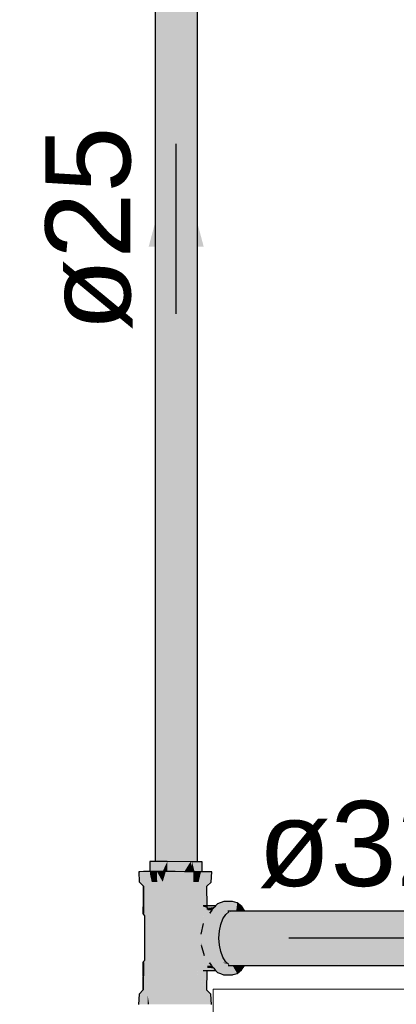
# Model space of a CAD drawing. Header units: millimetres. Extents: x -16331 to -10174, y -4135 to -3584.
# Tile 379 of 456: x -10215.25 to -10214.363, y -4007.111 to -4004.796. Entities that reach past the tile are written whole.
import ezdxf

# ---------------------------------------------------------------- set-up
doc = ezdxf.new("R2010")
doc.units = ezdxf.units.MM
for name, color, linetype in [('AF-Condutos', 4, 'Continuous'), ('AF-Conexões', 4, 'Continuous'), ('AF-Sentido conduto', 7, 'Continuous'), ('AF-Textos conduto', 7, 'Continuous')]:
    doc.layers.add(name, color=color, linetype=linetype)
doc.layers.add('DI-Elementos externos em corte', color=9, linetype='Continuous', lineweight=18)
doc.styles.add('Arial', font='arial.ttf', dxfattribs={"height": 100})

msp = doc.modelspace()

# ---------------------------------------------------------------- hatches: boundary and pattern name
at = {"layer": 'AF-Condutos', "linetype": 'Continuous'}
for points in [[(-10214.9288, -4003.7495), (-10214.931, -4006.7756), (-10214.9288, -4006.7756), (-10214.9287, -4006.7756), (-10214.9184, -4006.7756), (-10214.9182, -4006.7756), (-10214.9016, -4006.7756), (-10214.9016, -4003.7495), (-10214.9184, -4003.7495)], [(-10214.931, -4006.7756), (-10214.931, -4006.7756), (-10214.9288, -4003.7495), (-10214.931, -4003.7495)], [(-10214.8607, -4006.7757), (-10214.8441, -4003.7495), (-10214.8609, -4003.7495), (-10214.8813, -4003.7495), (-10214.9016, -4003.7495), (-10214.9016, -4006.7756), (-10214.9013, -4006.7756), (-10214.8813, -4006.7756), (-10214.881, -4006.7756), (-10214.8609, -4006.7757)], [(-10214.8337, -4003.7495), (-10214.8441, -4003.7495), (-10214.8607, -4006.7756), (-10214.8441, -4006.7992), (-10214.8441, -4006.7757), (-10214.844, -4006.7757), (-10214.8337, -4006.7758)], [(-10214.8337, -4006.7758), (-10214.8315, -4003.7495), (-10214.8337, -4003.7495)], [(-10214.8315, -4003.7495), (-10214.8337, -4006.7758), (-10214.8315, -4006.7758)], [(-10214.844, -4006.7757), (-10214.8441, -4006.7992), (-10214.838, -4006.7992)], [(-10214.7598, -4006.8924), (-10214.76, -4006.8927), (-10214.7605, -4006.8935), (-10214.7608, -4006.8939), (-10214.7611, -4006.8944), (-10214.7612, -4006.8946), (-10214.7566, -4006.8932), (-10214.756, -4006.8927), (-10214.7566, -4006.8932), (-10214.7612, -4006.8946), (-10214.7666, -4006.8978), (-10214.7631, -4006.8974), (-10214.757, -4006.8935), (-10214.7631, -4006.8974), (-10214.7668, -4006.8981), (-10214.7671, -4006.8991), (-10214.7632, -4006.8976), (-10214.7671, -4006.8991), (-10214.7901, -4006.902), (-10214.7682, -4006.902), (-10214.7639, -4006.8987), (-10214.7616, -4006.8973), (-10214.7539, -4006.8927), (-10214.7616, -4006.8973), (-10214.7639, -4006.8987), (-10214.7682, -4006.902), (-10214.7673, -4006.902), (-10214.7647, -4006.8998), (-10214.7631, -4006.8986), (-10214.7647, -4006.8998), (-10214.7673, -4006.902), (-10214.7659, -4006.9017), (-10214.7673, -4006.902), (-10214.7661, -4006.902), (-10214.7682, -4006.902), (-10214.8078, -4006.902), (-10214.7685, -4006.9026), (-10214.7721, -4006.9026), (-10214.7724, -4006.9041), (-10214.7726, -4006.9048), (-10214.8179, -4006.9209), (-10214.7785, -4006.9209), (-10214.7748, -4006.9152), (-10214.7744, -4006.9137), (-10214.7748, -4006.9152), (-10214.7737, -4006.9136), (-10214.7688, -4006.9034), (-10214.7737, -4006.9136), (-10214.7713, -4006.91), (-10214.7665, -4006.9026), (-10214.7713, -4006.91), (-10214.7737, -4006.9136), (-10214.7748, -4006.9152), (-10214.7785, -4006.9209), (-10214.775, -4006.9164), (-10214.7726, -4006.9134), (-10214.775, -4006.9164), (-10214.7758, -4006.9202), (-10214.775, -4006.9164), (-10214.7785, -4006.9209), (-10214.7759, -4006.9209), (-10214.7752, -4006.92), (-10214.7759, -4006.9209), (-10214.7761, -4006.9217), (-10214.7759, -4006.9217), (-10214.7762, -4006.9219), (-10214.7786, -4006.9231), (-10214.779, -4006.9295), (-10214.7791, -4006.93), (-10214.7764, -4006.9232), (-10214.7791, -4006.93), (-10214.7797, -4006.9386), (-10214.7797, -4006.9391), (-10214.7797, -4006.9386), (-10214.7791, -4006.93), (-10214.779, -4006.9295), (-10214.7786, -4006.9231), (-10214.7759, -4006.9217), (-10214.7785, -4006.9217), (-10214.8179, -4006.9209), (-10214.8231, -4006.9458), (-10214.7851, -4006.9458), (-10214.7811, -4006.9458), (-10214.7801, -4006.9458), (-10214.8231, -4006.9458), (-10214.7802, -4006.9467), (-10214.7813, -4006.9466), (-10214.7808, -4006.9552), (-10214.7813, -4006.9466), (-10214.7849, -4006.9466), (-10214.8223, -4006.9723), (-10214.7813, -4006.9637), (-10214.8223, -4006.9723), (-10214.7819, -4006.9723), (-10214.7797, -4006.9723), (-10214.7797, -4006.9717), (-10214.7802, -4006.9637), (-10214.7797, -4006.9717), (-10214.7797, -4006.9723), (-10214.7796, -4006.9723), (-10214.8223, -4006.9723), (-10214.7794, -4006.9731), (-10213.8418, -4006.9906), (-10213.8439, -4006.9725), (-10213.844, -4006.9723), (-10213.844, -4006.9722), (-10213.8442, -4006.9703), (-10213.8447, -4006.9664), (-10213.8471, -4006.946), (-10213.8471, -4006.9458), (-10213.8477, -4006.9401), (-10213.85, -4006.9211), (-10213.85, -4006.9209), (-10214.7755, -4006.9209), (-10214.7013, -4006.9209), (-10214.7126, -4006.9034), (-10214.7013, -4006.9209), (-10213.85, -4006.9209), (-10213.8505, -4006.9165), (-10213.8522, -4006.9024), (-10213.8522, -4006.902), (-10214.7136, -4006.902), (-10214.702, -4006.902), (-10213.8522, -4006.902), (-10213.8525, -4006.8997), (-10214.7128, -4006.893), (-10214.7194, -4006.893), (-10214.7129, -4006.893), (-10213.8533, -4006.8926), (-10213.8533, -4006.8924), (-10214.7135, -4006.8924), (-10214.7198, -4006.8924), (-10214.7527, -4006.8924), (-10214.7556, -4006.8924)], [(-10214.7194, -4006.893), (-10213.8525, -4006.8997), (-10213.8533, -4006.8926)], [(-10214.8179, -4006.9209), (-10214.7761, -4006.9217), (-10214.7759, -4006.9209)], [(-10214.7819, -4006.9731), (-10214.8223, -4006.9723), (-10214.8157, -4006.996), (-10214.7747, -4006.996), (-10214.7765, -4006.9872), (-10214.7747, -4006.996), (-10214.7732, -4006.996), (-10214.8157, -4006.996), (-10214.773, -4006.9966), (-10213.8397, -4007.0088), (-10213.8412, -4006.9961), (-10213.8412, -4006.996), (-10213.8414, -4006.9939), (-10213.8418, -4006.9906), (-10214.7794, -4006.9731)], [(-10214.7592, -4007.0195), (-10214.7543, -4007.0195), (-10214.7484, -4007.0195), (-10214.7205, -4007.0195), (-10214.7146, -4007.0195), (-10214.6638, -4007.0195), (-10213.8384, -4007.0195), (-10213.8386, -4007.0178), (-10214.6407, -4007.0136), (-10214.707, -4007.0132), (-10214.7164, -4007.0132), (-10213.8392, -4007.0128), (-10213.8392, -4007.0127), (-10213.8397, -4007.0088), (-10214.706, -4006.9974), (-10214.716, -4007.0127), (-10214.706, -4006.9974), (-10214.773, -4006.9966), (-10214.774, -4006.9966), (-10214.7819, -4006.9965), (-10214.8034, -4007.0125), (-10214.769, -4007.0072), (-10214.7689, -4007.0072), (-10214.7715, -4007.0005), (-10214.7689, -4007.0072), (-10214.7673, -4007.0069), (-10214.7689, -4007.0072), (-10214.7688, -4007.0074), (-10214.8033, -4007.0127), (-10214.7675, -4007.0108), (-10214.7649, -4007.0107), (-10214.7675, -4007.0108), (-10214.8033, -4007.0127), (-10214.7668, -4007.0127), (-10214.7636, -4007.0127), (-10214.7625, -4007.0127), (-10214.7636, -4007.0127), (-10214.8033, -4007.0127), (-10214.7634, -4007.0129), (-10214.7622, -4007.0129), (-10214.7577, -4007.0167), (-10214.7571, -4007.0171), (-10214.7577, -4007.0167), (-10214.7622, -4007.0129), (-10214.7634, -4007.0129), (-10214.7614, -4007.016), (-10214.7608, -4007.017), (-10214.7585, -4007.0168), (-10214.7605, -4007.0174)], [(-10214.773, -4007.0129), (-10214.7614, -4007.016), (-10214.7634, -4007.0129)], [(-10214.769, -4007.0072), (-10214.7688, -4007.0074), (-10214.7689, -4007.0072)], [(-10214.7164, -4007.0132), (-10213.8386, -4007.0178), (-10213.8392, -4007.0128)]]:
    msp.add_hatch(color=151, dxfattribs=at).paths.add_polyline_path(points)
at = {"layer": 'AF-Conexões', "linetype": 'Continuous'}
for points in [[(-10214.9432, -4006.7756), (-10214.9432, -4006.7991), (-10214.9394, -4006.7991), (-10214.9343, -4006.7991), (-10214.931, -4006.7991), (-10214.9253, -4006.7991), (-10214.9212, -4006.8159), (-10214.9133, -4006.7991), (-10214.9024, -4006.7756), (-10214.931, -4006.7756)], [(-10214.9024, -4006.7756), (-10214.9134, -4006.7991), (-10214.9025, -4006.7991)], [(-10214.8622, -4006.7992), (-10214.8475, -4006.7757), (-10214.9024, -4006.7756), (-10214.9025, -4006.7991), (-10214.8851, -4006.7991), (-10214.8727, -4006.8159)], [(-10214.8475, -4006.7757), (-10214.8622, -4006.7992), (-10214.8476, -4006.7992)], [(-10214.8475, -4006.7757), (-10214.8476, -4006.7992), (-10214.8402, -4006.7992)], [(-10214.8198, -4006.7759), (-10214.8315, -4006.7758), (-10214.8475, -4006.7757), (-10214.8402, -4006.7992), (-10214.8382, -4006.7992), (-10214.8315, -4006.8159), (-10214.8315, -4006.7993), (-10214.8301, -4006.7993), (-10214.8315, -4006.7993), (-10214.829, -4006.8159), (-10214.8252, -4006.7993), (-10214.8198, -4006.7993)], [(-10214.808, -4006.8794), (-10214.8088, -4006.8335), (-10214.799, -4006.8235), (-10214.7976, -4006.7995), (-10214.8005, -4006.7994), (-10214.8021, -4006.8234), (-10214.8005, -4006.7994), (-10214.8091, -4006.7994), (-10214.8198, -4006.7993), (-10214.8198, -4006.8171), (-10214.8198, -4006.8233), (-10214.8198, -4006.8243), (-10214.8188, -4006.8233), (-10214.8092, -4006.8234), (-10214.8041, -4006.8234), (-10214.8092, -4006.8234), (-10214.8188, -4006.8233), (-10214.8198, -4006.8243), (-10214.8198, -4006.8247), (-10214.8199, -4006.8334), (-10214.8198, -4006.8247), (-10214.8198, -4006.8243), (-10214.8198, -4006.8233), (-10214.8198, -4006.8171), (-10214.8198, -4006.7993), (-10214.8228, -4006.7993), (-10214.8284, -4006.8233), (-10214.8413, -4006.8232), (-10214.8463, -4006.8332), (-10214.8413, -4006.8232), (-10214.8411, -4006.8159), (-10214.8406, -4006.7992), (-10214.8501, -4006.8159), (-10214.8406, -4006.7992), (-10214.8614, -4006.7992), (-10214.8564, -4006.8159), (-10214.8542, -4006.8232), (-10214.8564, -4006.8159), (-10214.8614, -4006.7992), (-10214.8667, -4006.8159), (-10214.8614, -4006.7992), (-10214.8836, -4006.7991), (-10214.9059, -4006.7991), (-10214.9109, -4006.8159), (-10214.9006, -4006.8159), (-10214.8939, -4006.8159), (-10214.8836, -4006.8159), (-10214.8734, -4006.8159), (-10214.8836, -4006.8159), (-10214.8939, -4006.8159), (-10214.8837, -4006.8231), (-10214.869, -4006.8232), (-10214.8837, -4006.8231), (-10214.8939, -4006.8159), (-10214.9006, -4006.8159), (-10214.9109, -4006.8159), (-10214.9131, -4006.8231), (-10214.8984, -4006.8231), (-10214.9131, -4006.8231), (-10214.9171, -4006.8159), (-10214.9266, -4006.7991), (-10214.9262, -4006.8159), (-10214.926, -4006.8231), (-10214.9389, -4006.8231), (-10214.9432, -4006.8045), (-10214.9432, -4006.8231), (-10214.9432, -4006.8264), (-10214.9432, -4006.8302), (-10214.941, -4006.8331), (-10214.9432, -4006.8302), (-10214.9432, -4006.8331), (-10214.9432, -4006.8302), (-10214.9432, -4006.8264), (-10214.9485, -4006.8231), (-10214.9432, -4006.8264), (-10214.9432, -4006.8231), (-10214.9432, -4006.8045), (-10214.9432, -4006.8017), (-10214.9432, -4006.7991), (-10214.9444, -4006.7991), (-10214.9581, -4006.7991), (-10214.9632, -4006.8232), (-10214.9581, -4006.8231), (-10214.9632, -4006.8232), (-10214.9495, -4006.8332), (-10214.9461, -4006.8636), (-10214.9433, -4006.8636), (-10214.9423, -4006.8636), (-10214.9416, -4006.8636), (-10214.9372, -4006.8636), (-10214.9308, -4006.8636), (-10214.9325, -4006.8331), (-10214.9308, -4006.8636), (-10214.9289, -4006.8975), (-10214.9248, -4006.8636), (-10214.9211, -4006.8331), (-10214.9248, -4006.8636), (-10214.9172, -4006.8636), (-10214.9248, -4006.8636), (-10214.9129, -4006.8975), (-10214.9112, -4006.8636), (-10214.9097, -4006.8331), (-10214.9112, -4006.8636), (-10214.9028, -4006.8636), (-10214.9112, -4006.8636), (-10214.9129, -4006.8975), (-10214.8951, -4006.8975), (-10214.8959, -4006.8636), (-10214.8967, -4006.8331), (-10214.8959, -4006.8636), (-10214.8951, -4006.8975), (-10214.8891, -4006.8636), (-10214.8837, -4006.8332), (-10214.8891, -4006.8636), (-10214.8804, -4006.8636), (-10214.8891, -4006.8636), (-10214.8951, -4006.8975), (-10214.9129, -4006.8975), (-10214.9248, -4006.8636), (-10214.9289, -4006.8975), (-10214.9308, -4006.8636), (-10214.9372, -4006.8636), (-10214.9416, -4006.8636), (-10214.9423, -4006.8636), (-10214.9433, -4006.8636), (-10214.9461, -4006.8636), (-10214.9433, -4006.8884), (-10214.9423, -4006.8975), (-10214.9495, -4006.8332), (-10214.9586, -4006.8266), (-10214.9632, -4006.8232), (-10214.9585, -4006.8283), (-10214.954, -4006.8332), (-10214.9632, -4006.8232), (-10214.9581, -4006.7991), (-10214.9667, -4006.7992), (-10214.9696, -4006.7992), (-10214.9684, -4006.8232), (-10214.9585, -4006.8332), (-10214.9582, -4006.8976), (-10214.9523, -4006.8976), (-10214.9582, -4006.8976), (-10214.9492, -4006.9028), (-10214.9403, -4006.9028), (-10214.9281, -4006.9027), (-10214.9134, -4006.9027), (-10214.8971, -4006.9027), (-10214.9134, -4006.9027), (-10214.9281, -4006.9027), (-10214.9403, -4006.9028), (-10214.9492, -4006.9028), (-10214.9538, -4006.9552), (-10214.9471, -4006.9552), (-10214.9364, -4006.9551), (-10214.9223, -4006.9551), (-10214.9364, -4006.9551), (-10214.9471, -4006.9552), (-10214.9538, -4006.9552), (-10214.9494, -4007.0076), (-10214.9584, -4007.0128), (-10214.9589, -4007.0772), (-10214.9688, -4007.0872), (-10214.9701, -4007.1112), (-10214.9672, -4007.1112), (-10214.9637, -4007.0872), (-10214.9544, -4007.0772), (-10214.9524, -4007.0128), (-10214.9404, -4007.0076), (-10214.9524, -4007.0128), (-10214.9544, -4007.0772), (-10214.9589, -4007.0821), (-10214.9637, -4007.0872), (-10214.959, -4007.0871), (-10214.9586, -4007.0871), (-10214.9637, -4007.0872), (-10214.9672, -4007.1112), (-10214.9586, -4007.1111), (-10214.9481, -4007.1111), (-10214.9481, -4007.0923), (-10214.9481, -4007.0871), (-10214.949, -4007.0871), (-10214.9481, -4007.0871), (-10214.9481, -4007.0859), (-10214.9481, -4007.0871), (-10214.9449, -4007.0818), (-10214.9414, -4007.0771), (-10214.9449, -4007.0771), (-10214.9481, -4007.0772), (-10214.9499, -4007.0772), (-10214.9425, -4007.0127), (-10214.9283, -4007.0075), (-10214.9425, -4007.0127), (-10214.9338, -4007.0712), (-10214.9329, -4007.0771), (-10214.9326, -4007.0712), (-10214.9329, -4007.0771), (-10214.9338, -4007.0712), (-10214.9425, -4007.0127), (-10214.9415, -4007.0712), (-10214.9425, -4007.0127), (-10214.9449, -4007.0339), (-10214.9492, -4007.0712), (-10214.9449, -4007.0712), (-10214.9447, -4007.0712), (-10214.9449, -4007.0712), (-10214.9492, -4007.0712), (-10214.9499, -4007.0772), (-10214.9449, -4007.0771), (-10214.9414, -4007.0771), (-10214.9449, -4007.0818), (-10214.9449, -4007.0824), (-10214.9449, -4007.0818), (-10214.9481, -4007.0871), (-10214.9481, -4007.0923), (-10214.9449, -4007.0904), (-10214.9449, -4007.0871), (-10214.9449, -4007.0904), (-10214.9394, -4007.0871), (-10214.9481, -4007.0923), (-10214.9449, -4007.1111), (-10214.9271, -4007.1111), (-10214.9264, -4007.0871), (-10214.9215, -4007.0771), (-10214.9222, -4007.0712), (-10214.9291, -4007.0127), (-10214.9136, -4007.0075), (-10214.9291, -4007.0127), (-10214.9222, -4007.0712), (-10214.9215, -4007.0771), (-10214.9207, -4007.0712), (-10214.9215, -4007.0771), (-10214.9264, -4007.0871), (-10214.9271, -4007.1111), (-10214.9064, -4007.1111), (-10214.9135, -4007.0871), (-10214.9064, -4007.1111), (-10214.8841, -4007.1111), (-10214.8988, -4007.0871), (-10214.91, -4007.0771), (-10214.9103, -4007.0712), (-10214.9131, -4007.0127), (-10214.9103, -4007.0712), (-10214.91, -4007.0771), (-10214.9087, -4007.0712), (-10214.91, -4007.0771), (-10214.8988, -4007.0871), (-10214.8841, -4007.1111), (-10214.8841, -4007.0871), (-10214.897, -4007.0771), (-10214.8841, -4007.0871), (-10214.8841, -4007.1111), (-10214.8619, -4007.1112), (-10214.8694, -4007.0872), (-10214.8841, -4007.0772), (-10214.8969, -4007.0712), (-10214.8841, -4007.0772), (-10214.8851, -4007.0712), (-10214.8953, -4007.0127), (-10214.8972, -4007.0075), (-10214.9057, -4006.9551), (-10214.8972, -4007.0075), (-10214.8953, -4007.0127), (-10214.8851, -4007.0712), (-10214.8841, -4007.0772), (-10214.8834, -4007.0712), (-10214.8841, -4007.0772), (-10214.8694, -4007.0872), (-10214.8619, -4007.1112), (-10214.8411, -4007.1112), (-10214.8547, -4007.0872), (-10214.8711, -4007.0772), (-10214.8699, -4007.0712), (-10214.8716, -4007.0712), (-10214.8699, -4007.0712), (-10214.8769, -4007.0128), (-10214.8611, -4007.0102), (-10214.872, -4007.0076), (-10214.8801, -4007.0076), (-10214.872, -4007.0076), (-10214.8633, -4007.0076), (-10214.8707, -4006.998), (-10214.8752, -4006.9921), (-10214.8842, -4006.9745), (-10214.8745, -4006.9551), (-10214.8877, -4006.9552), (-10214.8745, -4006.9551), (-10214.8841, -4006.9358), (-10214.8751, -4006.9183), (-10214.88, -4006.9028), (-10214.8767, -4006.8976), (-10214.8735, -4006.8636), (-10214.8707, -4006.8332), (-10214.8735, -4006.8636), (-10214.865, -4006.8637), (-10214.8735, -4006.8636), (-10214.8767, -4006.8976), (-10214.88, -4006.9028), (-10214.8751, -4006.9183), (-10214.8692, -4006.9179), (-10214.8705, -4006.9124), (-10214.8631, -4006.9028), (-10214.8718, -4006.9028), (-10214.8631, -4006.9028), (-10214.8609, -4006.9002), (-10214.8631, -4006.9028), (-10214.8705, -4006.9124), (-10214.8692, -4006.9179), (-10214.8751, -4006.9183), (-10214.8841, -4006.9358), (-10214.8745, -4006.9551), (-10214.8731, -4006.9358), (-10214.8745, -4006.9551), (-10214.8842, -4006.9745), (-10214.8752, -4006.9921), (-10214.8707, -4006.998), (-10214.8633, -4007.0076), (-10214.8694, -4006.9924), (-10214.8732, -4006.9745), (-10214.8694, -4006.9924), (-10214.8633, -4007.0076), (-10214.872, -4007.0076), (-10214.8611, -4007.0102), (-10214.8769, -4007.0128), (-10214.8699, -4007.0712), (-10214.8711, -4007.0772), (-10214.8547, -4007.0872), (-10214.8411, -4007.1112), (-10214.8233, -4007.1113), (-10214.8176, -4007.1113), (-10214.8096, -4007.1114), (-10214.8176, -4007.0913), (-10214.8096, -4007.1114), (-10214.801, -4007.1114), (-10214.8045, -4007.0874), (-10214.8096, -4007.0874), (-10214.8176, -4007.0873), (-10214.8192, -4007.0873), (-10214.8288, -4007.0873), (-10214.8417, -4007.0872), (-10214.8581, -4007.0772), (-10214.8417, -4007.0872), (-10214.8288, -4007.0873), (-10214.8192, -4007.0873), (-10214.8176, -4007.0873), (-10214.8096, -4007.0874), (-10214.8176, -4007.0781), (-10214.8096, -4007.0874), (-10214.8045, -4007.0874), (-10214.801, -4007.1114), (-10214.7981, -4007.1115), (-10214.7994, -4007.0875), (-10214.8092, -4007.0775), (-10214.8094, -4007.0712), (-10214.8107, -4007.0314), (-10214.8111, -4007.0314), (-10214.8167, -4007.0712), (-10214.8166, -4007.07), (-10214.8111, -4007.0314), (-10214.817, -4007.0695), (-10214.8173, -4007.0712), (-10214.8172, -4007.0712), (-10214.8173, -4007.0712), (-10214.8176, -4007.0774), (-10214.8182, -4007.0774), (-10214.8176, -4007.0778), (-10214.8182, -4007.0774), (-10214.8176, -4007.0774), (-10214.8173, -4007.0712), (-10214.8176, -4007.0733), (-10214.8173, -4007.0712), (-10214.8176, -4007.0712), (-10214.8173, -4007.0712), (-10214.8176, -4007.0312), (-10214.8182, -4007.0712), (-10214.8176, -4007.0312), (-10214.8182, -4007.0314), (-10214.8118, -4007.0314), (-10214.8082, -4007.0314), (-10214.7884, -4007.0314), (-10214.7889, -4007.0309), (-10214.7923, -4007.0269), (-10214.8082, -4007.0299), (-10214.8082, -4007.0293), (-10214.8111, -4007.0298), (-10214.8297, -4007.0289), (-10214.8182, -4007.0712), (-10214.8282, -4007.0345), (-10214.829, -4007.0314), (-10214.8297, -4007.0289), (-10214.8291, -4007.0314), (-10214.8284, -4007.0346), (-10214.8197, -4007.0712), (-10214.8284, -4007.0346), (-10214.8291, -4007.0314), (-10214.83, -4007.0314), (-10214.8304, -4007.0352), (-10214.8345, -4007.0712), (-10214.8352, -4007.0773), (-10214.8466, -4007.0772), (-10214.8352, -4007.0773), (-10214.8345, -4007.0712), (-10214.83, -4007.0314), (-10214.8421, -4007.0314), (-10214.83, -4007.0314), (-10214.8291, -4007.0314), (-10214.8297, -4007.0289), (-10214.8129, -4007.0297), (-10214.8108, -4007.029), (-10214.8129, -4007.0297), (-10214.8111, -4007.0298), (-10214.8082, -4007.0293), (-10214.8094, -4007.0286), (-10214.8103, -4007.0278), (-10214.8094, -4007.0286), (-10214.8082, -4007.0293), (-10214.8082, -4007.0299), (-10214.7923, -4007.0269), (-10214.7923, -4007.0269), (-10214.7924, -4007.0268), (-10214.7924, -4007.0268), (-10214.8081, -4007.0282), (-10214.7924, -4007.0268), (-10214.8061, -4007.0276), (-10214.8081, -4007.0277), (-10214.7924, -4007.0268), (-10214.7925, -4007.0266), (-10214.8081, -4007.0253), (-10214.8081, -4007.0248), (-10214.808, -4007.0225), (-10214.808, -4007.0207), (-10214.8092, -4007.0252), (-10214.808, -4007.0207), (-10214.808, -4007.0206), (-10214.8083, -4007.0206), (-10214.8438, -4007.0223), (-10214.8424, -4007.0314), (-10214.8361, -4007.0712), (-10214.8438, -4007.0223), (-10214.8463, -4007.0712), (-10214.8438, -4007.0223), (-10214.8565, -4007.0712), (-10214.8581, -4007.0712), (-10214.8565, -4007.0712), (-10214.8438, -4007.0223), (-10214.8589, -4007.0128), (-10214.8103, -4007.0039), (-10214.8111, -4007.0028), (-10214.8103, -4007.0039), (-10214.8096, -4007.0038), (-10214.807, -4007.0033), (-10214.8104, -4007.0027), (-10214.816, -4006.9948), (-10214.8159, -4006.9952), (-10214.8176, -4006.9931), (-10214.8671, -4006.9927), (-10214.8157, -4006.996), (-10214.8671, -4006.9927), (-10214.814, -4007.0021), (-10214.8113, -4007.0025), (-10214.8671, -4006.9927), (-10214.8165, -4006.9931), (-10214.8195, -4006.9821), (-10214.8165, -4006.9931), (-10214.8172, -4006.9931), (-10214.8176, -4006.9931), (-10214.8159, -4006.9952), (-10214.816, -4006.9948), (-10214.8104, -4007.0027), (-10214.807, -4007.0033), (-10214.8112, -4006.9932), (-10214.807, -4007.0033), (-10214.8103, -4007.0039), (-10214.8191, -4007.0055), (-10214.8044, -4007.0127), (-10214.8191, -4007.0055), (-10214.8589, -4007.0128), (-10214.8039, -4007.0134), (-10214.8029, -4007.0134), (-10214.8027, -4007.0134), (-10214.8026, -4007.0136), (-10214.7984, -4007.0195), (-10214.7973, -4007.0211), (-10214.7981, -4007.0195), (-10214.8009, -4007.0144), (-10214.8006, -4007.0146), (-10214.8009, -4007.0144), (-10214.7992, -4007.0175), (-10214.7981, -4007.0195), (-10214.7973, -4007.0211), (-10214.798, -4007.0195), (-10214.7984, -4007.0185), (-10214.798, -4007.0195), (-10214.7975, -4007.0195), (-10214.798, -4007.0195), (-10214.7973, -4007.0211), (-10214.7964, -4007.0208), (-10214.7972, -4007.0195), (-10214.7999, -4007.0149), (-10214.7972, -4007.0195), (-10214.7964, -4007.0208), (-10214.7971, -4007.0195), (-10214.7992, -4007.0152), (-10214.8021, -4007.0096), (-10214.8069, -4006.9981), (-10214.8134, -4006.9808), (-10214.8069, -4006.9981), (-10214.8021, -4007.0096), (-10214.7992, -4007.0152), (-10214.7971, -4007.0195), (-10214.7964, -4007.0208), (-10214.7917, -4007.0195), (-10214.7964, -4007.0208), (-10214.7973, -4007.0211), (-10214.793, -4007.0261), (-10214.7908, -4007.0286), (-10214.7913, -4007.0267), (-10214.7947, -4007.0227), (-10214.7957, -4007.0216), (-10214.7901, -4007.0197), (-10214.7914, -4007.0195), (-10214.7909, -4007.0193), (-10214.7914, -4007.0195), (-10214.7905, -4007.0195), (-10214.7896, -4007.0195), (-10214.7905, -4007.0195), (-10214.7914, -4007.0195), (-10214.7901, -4007.0197), (-10214.7957, -4007.0216), (-10214.7947, -4007.0227), (-10214.7913, -4007.0267), (-10214.7908, -4007.0286), (-10214.7897, -4007.0286), (-10214.7852, -4007.0289), (-10214.7908, -4007.0286), (-10214.7884, -4007.0314), (-10214.7844, -4007.0361), (-10214.7783, -4007.0314), (-10214.782, -4007.03), (-10214.7783, -4007.0314), (-10214.7844, -4007.0361), (-10214.7759, -4007.0322), (-10214.774, -4007.0314), (-10214.7704, -4007.0297), (-10214.7708, -4007.0291), (-10214.7704, -4007.0297), (-10214.7844, -4007.0361), (-10214.777, -4007.0387), (-10214.7697, -4007.0414), (-10214.7489, -4007.0414), (-10214.76, -4007.0384), (-10214.7703, -4007.0294), (-10214.777, -4007.0195), (-10214.7703, -4007.0294), (-10214.7769, -4007.0195), (-10214.7793, -4007.016), (-10214.7769, -4007.0195), (-10214.7703, -4007.0294), (-10214.7674, -4007.0195), (-10214.7703, -4007.0294), (-10214.76, -4007.0384), (-10214.7608, -4007.034), (-10214.76, -4007.0384), (-10214.7595, -4007.0346), (-10214.7633, -4007.0195), (-10214.7595, -4007.0346), (-10214.7629, -4007.0195), (-10214.7595, -4007.0346), (-10214.76, -4007.0384), (-10214.7489, -4007.0414), (-10214.7468, -4007.0408), (-10214.7378, -4007.0385), (-10214.7489, -4007.0194), (-10214.7489, -4007.0398), (-10214.7563, -4007.0195), (-10214.7489, -4007.0398), (-10214.7489, -4007.0195), (-10214.7571, -4007.0171), (-10214.7563, -4007.0195), (-10214.7495, -4007.0395), (-10214.7563, -4007.0195), (-10214.7575, -4007.0195), (-10214.7563, -4007.0195), (-10214.7571, -4007.0171), (-10214.7649, -4007.0107), (-10214.7715, -4007.0005), (-10214.7861, -4006.9981), (-10214.8094, -4006.9841), (-10214.8157, -4006.9683), (-10214.8223, -4006.9723), (-10214.8221, -4006.9789), (-10214.8203, -4006.9792), (-10214.8714, -4006.9681), (-10214.8224, -4006.9683), (-10214.8227, -4006.9568), (-10214.8224, -4006.9683), (-10214.8223, -4006.9723), (-10214.8157, -4006.9683), (-10214.8094, -4006.9841), (-10214.7861, -4006.9981), (-10214.7715, -4007.0005), (-10214.7765, -4006.9872), (-10214.7903, -4006.9774), (-10214.8119, -4006.97), (-10214.8156, -4006.9551), (-10214.8119, -4006.97), (-10214.7903, -4006.9774), (-10214.7765, -4006.9872), (-10214.7797, -4006.9717), (-10214.7918, -4006.9551), (-10214.8119, -4006.9551), (-10214.8156, -4006.9419), (-10214.8229, -4006.951), (-10214.8228, -4006.9535), (-10214.8714, -4006.9421), (-10214.8223, -4006.942), (-10214.82, -4006.931), (-10214.8223, -4006.942), (-10214.8232, -4006.942), (-10214.8231, -4006.9458), (-10214.8232, -4006.942), (-10214.8714, -4006.9421), (-10214.8246, -4006.9531), (-10214.8228, -4006.9535), (-10214.8229, -4006.951), (-10214.8156, -4006.9419), (-10214.8119, -4006.9551), (-10214.7918, -4006.9551), (-10214.8119, -4006.9402), (-10214.8133, -4006.9296), (-10214.8119, -4006.9402), (-10214.7918, -4006.9551), (-10214.7797, -4006.9717), (-10214.7808, -4006.9552), (-10214.7903, -4006.9328), (-10214.8093, -4006.9261), (-10214.8111, -4006.9172), (-10214.8194, -4006.9282), (-10214.867, -4006.9177), (-10214.816, -4006.9172), (-10214.8109, -4006.9078), (-10214.816, -4006.9172), (-10214.8172, -4006.9172), (-10214.8179, -4006.9209), (-10214.8172, -4006.9172), (-10214.867, -4006.9177), (-10214.8216, -4006.9277), (-10214.8188, -4006.9249), (-10214.8216, -4006.9277), (-10214.8194, -4006.9282), (-10214.8111, -4006.9172), (-10214.8093, -4006.9261), (-10214.7903, -4006.9328), (-10214.7808, -4006.9552), (-10214.7797, -4006.9386), (-10214.7764, -4006.9232), (-10214.7859, -4006.9121), (-10214.8067, -4006.9121), (-10214.7859, -4006.9121), (-10214.7764, -4006.9232), (-10214.7713, -4006.91), (-10214.7647, -4006.8998), (-10214.757, -4006.8935), (-10214.7571, -4006.8924), (-10214.7634, -4006.8924), (-10214.7668, -4006.8924), (-10214.7706, -4006.8924), (-10214.7668, -4006.8924), (-10214.7634, -4006.8924), (-10214.7571, -4006.8924), (-10214.7566, -4006.8924), (-10214.7527, -4006.8924), (-10214.7487, -4006.8914), (-10214.7544, -4006.8924), (-10214.7525, -4006.8924), (-10214.7449, -4006.8924), (-10214.7402, -4006.8924), (-10214.7375, -4006.8724), (-10214.7486, -4006.8694), (-10214.7598, -4006.8722), (-10214.7486, -4006.8694), (-10214.7694, -4006.8694), (-10214.7841, -4006.8745), (-10214.7701, -4006.8808), (-10214.7778, -4006.8924), (-10214.7701, -4006.8808), (-10214.7844, -4006.8853), (-10214.7852, -4006.8859), (-10214.7844, -4006.8853), (-10214.7954, -4006.8888), (-10214.7961, -4006.8896), (-10214.792, -4006.8907), (-10214.7861, -4006.8924), (-10214.7791, -4006.8944), (-10214.7861, -4006.8924), (-10214.792, -4006.8907), (-10214.7943, -4006.8924), (-10214.792, -4006.8907), (-10214.7961, -4006.8896), (-10214.7954, -4006.8888), (-10214.7701, -4006.8808), (-10214.7732, -4006.8794), (-10214.7753, -4006.8784), (-10214.7781, -4006.8794), (-10214.7753, -4006.8784), (-10214.7841, -4006.8745), (-10214.7884, -4006.8794), (-10214.7795, -4006.8794), (-10214.7884, -4006.8794), (-10214.7906, -4006.8819), (-10214.7843, -4006.8815), (-10214.7893, -4006.8818), (-10214.7911, -4006.8839), (-10214.7914, -4006.8842), (-10214.7911, -4006.8839), (-10214.7893, -4006.8818), (-10214.7906, -4006.8819), (-10214.7929, -4006.8845), (-10214.7971, -4006.8893), (-10214.7982, -4006.8921), (-10214.7955, -4006.8924), (-10214.7945, -4006.8925), (-10214.7955, -4006.8924), (-10214.7982, -4006.8921), (-10214.7984, -4006.8924), (-10214.8001, -4006.8966), (-10214.7971, -4006.8893), (-10214.8025, -4006.897), (-10214.8023, -4006.8981), (-10214.8019, -4006.9007), (-10214.8033, -4006.8988), (-10214.8068, -4006.9071), (-10214.8033, -4006.8988), (-10214.8019, -4006.9007), (-10214.8023, -4006.8981), (-10214.8025, -4006.897), (-10214.8051, -4006.897), (-10214.806, -4006.8988), (-10214.8078, -4006.902), (-10214.806, -4006.8988), (-10214.8051, -4006.897), (-10214.8587, -4006.8976), (-10214.8132, -4006.9059), (-10214.8102, -4006.9065), (-10214.8587, -4006.8976), (-10214.8582, -4006.8637), (-10214.8587, -4006.8976), (-10214.8025, -4006.897), (-10214.7968, -4006.8904), (-10214.8435, -4006.8882), (-10214.8498, -4006.8637), (-10214.8577, -4006.8332), (-10214.8498, -4006.8637), (-10214.8448, -4006.8637), (-10214.8397, -4006.8637), (-10214.8348, -4006.8333), (-10214.8296, -4006.8333), (-10214.8348, -4006.8333), (-10214.8314, -4006.8638), (-10214.8295, -4006.8638), (-10214.8314, -4006.8638), (-10214.8348, -4006.8333), (-10214.8397, -4006.8637), (-10214.8448, -4006.8637), (-10214.8498, -4006.8637), (-10214.8435, -4006.8882), (-10214.8084, -4006.8899), (-10214.8078, -4006.8899), (-10214.8078, -4006.8896), (-10214.8078, -4006.8899), (-10214.8072, -4006.8899), (-10214.8074, -4006.8895), (-10214.8078, -4006.8884), (-10214.8091, -4006.8853), (-10214.8078, -4006.8884), (-10214.8079, -4006.8852), (-10214.7924, -4006.884), (-10214.7923, -4006.8838), (-10214.8079, -4006.8829), (-10214.8079, -4006.8827), (-10214.8101, -4006.8828), (-10214.8079, -4006.8827), (-10214.8079, -4006.8817), (-10214.8106, -4006.8817), (-10214.8092, -4006.8823), (-10214.8105, -4006.8818), (-10214.811, -4006.8817), (-10214.8105, -4006.8818), (-10214.8092, -4006.8823), (-10214.8106, -4006.8817), (-10214.8079, -4006.8817), (-10214.8079, -4006.8827), (-10214.7904, -4006.8817), (-10214.7904, -4006.8816), (-10214.7901, -4006.8812), (-10214.7886, -4006.8796), (-10214.7885, -4006.8795), (-10214.7884, -4006.8794), (-10214.808, -4006.8794), (-10214.8116, -4006.8794), (-10214.8179, -4006.8794), (-10214.8294, -4006.8817), (-10214.8114, -4006.8798), (-10214.808, -4006.8798), (-10214.808, -4006.88), (-10214.808, -4006.8798), (-10214.8114, -4006.8798), (-10214.8154, -4006.8802), (-10214.8294, -4006.8817), (-10214.8283, -4006.8638), (-10214.8263, -4006.8333), (-10214.8208, -4006.8639), (-10214.8199, -4006.8639), (-10214.8208, -4006.8639), (-10214.8263, -4006.8333), (-10214.8283, -4006.8638), (-10214.826, -4006.8638), (-10214.8283, -4006.8638), (-10214.8291, -4006.8757), (-10214.8293, -4006.8794), (-10214.8294, -4006.8817), (-10214.8278, -4006.8794), (-10214.8294, -4006.8817), (-10214.8199, -4006.8798), (-10214.8207, -4006.8794), (-10214.8259, -4006.8767), (-10214.8207, -4006.8794), (-10214.8199, -4006.8798), (-10214.8199, -4006.8794), (-10214.8199, -4006.8787), (-10214.8199, -4006.8685), (-10214.8196, -4006.8639), (-10214.8199, -4006.8685), (-10214.8199, -4006.8798), (-10214.8179, -4006.8794), (-10214.8179, -4006.8639), (-10214.8179, -4006.8334), (-10214.8179, -4006.8794), (-10214.8105, -4006.8818), (-10214.8133, -4006.8334), (-10214.8107, -4006.8794), (-10214.8105, -4006.8794), (-10214.8078, -4006.8884)], [(-10214.9432, -4006.8017), (-10214.9432, -4006.8045), (-10214.9406, -4006.8159), (-10214.9389, -4006.8231), (-10214.9366, -4006.8159), (-10214.9389, -4006.8231), (-10214.931, -4006.8231), (-10214.926, -4006.8231), (-10214.9262, -4006.8159), (-10214.9266, -4006.7991), (-10214.9297, -4006.8159), (-10214.931, -4006.8159), (-10214.9353, -4006.8159), (-10214.931, -4006.8159), (-10214.9297, -4006.8159), (-10214.931, -4006.8076), (-10214.9297, -4006.8159), (-10214.9266, -4006.7991), (-10214.931, -4006.7991), (-10214.9432, -4006.7991)], [(-10214.9171, -4006.8159), (-10214.9131, -4006.8231), (-10214.9109, -4006.8159), (-10214.9059, -4006.7991), (-10214.9266, -4006.7991)], [(-10214.8228, -4006.7993), (-10214.8315, -4006.7993), (-10214.8406, -4006.7992), (-10214.8321, -4006.8159), (-10214.8315, -4006.8159), (-10214.8321, -4006.8159), (-10214.8406, -4006.7992), (-10214.8411, -4006.8159), (-10214.8315, -4006.817), (-10214.831, -4006.8159), (-10214.8315, -4006.817), (-10214.8411, -4006.8159), (-10214.8413, -4006.8232), (-10214.8315, -4006.8233), (-10214.8284, -4006.8233), (-10214.8267, -4006.8159)], [(-10214.9582, -4006.8976), (-10214.9585, -4006.8332), (-10214.9597, -4006.8977), (-10214.9557, -4006.9011), (-10214.9557, -4006.899)], [(-10214.8079, -4006.8827), (-10214.8073, -4006.8829), (-10214.7906, -4006.8819), (-10214.7904, -4006.8817)], [(-10214.8079, -4006.8829), (-10214.8071, -4006.883), (-10214.7907, -4006.882), (-10214.7906, -4006.8819), (-10214.8073, -4006.8829), (-10214.8079, -4006.8827)], [(-10214.8071, -4006.883), (-10214.7923, -4006.8838), (-10214.7907, -4006.882)], [(-10214.7271, -4006.881), (-10214.7375, -4006.8724), (-10214.7402, -4006.8924), (-10214.7391, -4006.8924), (-10214.7305, -4006.8924), (-10214.7267, -4006.8924), (-10214.7198, -4006.8924)], [(-10214.9589, -4007.0772), (-10214.9584, -4007.0128), (-10214.9559, -4007.0114), (-10214.9559, -4007.0093), (-10214.9559, -4007.0114), (-10214.9494, -4007.0076), (-10214.95, -4007.0001), (-10214.9538, -4006.9552), (-10214.9546, -4007.006), (-10214.9538, -4006.9552), (-10214.9499, -4006.9104), (-10214.9544, -4006.9045), (-10214.9499, -4006.9104), (-10214.9492, -4006.9028), (-10214.9557, -4006.899), (-10214.9557, -4006.9011), (-10214.9557, -4006.9016), (-10214.9545, -4006.9028), (-10214.9545, -4006.9044), (-10214.9559, -4006.9553), (-10214.9547, -4007.0061), (-10214.9546, -4007.0076), (-10214.9559, -4007.0089), (-10214.9599, -4007.0129)], [(-10214.9597, -4006.8977), (-10214.9582, -4006.8992), (-10214.9582, -4006.899)], [(-10214.9597, -4006.8977), (-10214.9582, -4006.8997), (-10214.9582, -4006.8992)], [(-10214.9582, -4006.899), (-10214.9582, -4006.8992), (-10214.9557, -4006.9016), (-10214.9557, -4006.9011)], [(-10214.9582, -4006.8997), (-10214.9557, -4006.9029), (-10214.9559, -4006.9553), (-10214.9545, -4006.9028), (-10214.9582, -4006.8992)], [(-10214.7933, -4006.8841), (-10214.8079, -4006.8852), (-10214.8078, -4006.8884), (-10214.7935, -4006.8843), (-10214.7924, -4006.884)], [(-10214.7935, -4006.8843), (-10214.8078, -4006.8884), (-10214.8072, -4006.8899), (-10214.7938, -4006.8847), (-10214.7937, -4006.8846), (-10214.7938, -4006.8847), (-10214.7927, -4006.8843), (-10214.7924, -4006.884)], [(-10214.7938, -4006.8847), (-10214.8072, -4006.8899), (-10214.798, -4006.8904), (-10214.7975, -4006.8899), (-10214.7971, -4006.8893), (-10214.794, -4006.885), (-10214.7971, -4006.8893), (-10214.7929, -4006.8846), (-10214.7927, -4006.8843)], [(-10214.798, -4006.8904), (-10214.7978, -4006.8904), (-10214.7975, -4006.8899)], [(-10214.9583, -4007.0108), (-10214.9583, -4007.0113), (-10214.9546, -4007.0076), (-10214.9559, -4006.9553), (-10214.9559, -4007.0077)], [(-10214.8221, -4006.9789), (-10214.8223, -4006.9723), (-10214.8234, -4006.9683), (-10214.8714, -4006.9681)], [(-10214.8234, -4006.9683), (-10214.8223, -4006.9723), (-10214.8224, -4006.9683)], [(-10214.9599, -4007.0129), (-10214.9583, -4007.0113), (-10214.9583, -4007.0108)], [(-10214.8438, -4007.0223), (-10214.797, -4007.0201), (-10214.7975, -4007.0195), (-10214.8029, -4007.0135), (-10214.8308, -4007.0195), (-10214.8027, -4007.0134), (-10214.8589, -4007.0128), (-10214.8482, -4007.0195)], [(-10214.8029, -4007.0226), (-10214.7981, -4007.0202), (-10214.7981, -4007.0201), (-10214.8072, -4007.0206), (-10214.808, -4007.0206), (-10214.808, -4007.0207), (-10214.8073, -4007.021), (-10214.8073, -4007.021), (-10214.8073, -4007.021), (-10214.808, -4007.0207), (-10214.808, -4007.0225), (-10214.8081, -4007.0248), (-10214.8081, -4007.0253), (-10214.8025, -4007.0227), (-10214.7978, -4007.0204), (-10214.7981, -4007.0202)], [(-10214.8081, -4007.0253), (-10214.7934, -4007.0265), (-10214.7978, -4007.0204)], [(-10214.7975, -4007.0195), (-10214.8026, -4007.0136), (-10214.8027, -4007.0134), (-10214.8029, -4007.0135)], [(-10214.798, -4007.0201), (-10214.7981, -4007.0201), (-10214.7981, -4007.0202)], [(-10214.7981, -4007.0202), (-10214.7978, -4007.0204), (-10214.798, -4007.0201)], [(-10214.7978, -4007.0204), (-10214.7978, -4007.0204), (-10214.798, -4007.0201)], [(-10214.7934, -4007.0265), (-10214.7925, -4007.0266), (-10214.7949, -4007.0238), (-10214.7973, -4007.0211)], [(-10214.7274, -4007.03), (-10214.7205, -4007.0195), (-10214.7304, -4007.0195), (-10214.7382, -4007.0195), (-10214.7403, -4007.0195), (-10214.7488, -4007.0195), (-10214.7378, -4007.0385)], [(-10214.8173, -4007.0712), (-10214.8111, -4007.0314), (-10214.8176, -4007.0314)], [(-10214.8092, -4007.0775), (-10214.8082, -4007.0314), (-10214.8107, -4007.0314)], [(-10214.9481, -4007.0923), (-10214.9481, -4007.1111), (-10214.9449, -4007.1111)], [(-10214.9481, -4007.1111), (-10214.9481, -4007.1111), (-10214.9449, -4007.1111), (-10214.9449, -4007.1111)]]:
    msp.add_hatch(color=161, dxfattribs=at).paths.add_polyline_path(points)
at = {"layer": 'AF-Sentido conduto', "linetype": 'Continuous'}
for points in [[(-10214.8813, -4005.0877), (-10214.946, -4005.3292), (-10214.8166, -4005.3292)], [(-10214.6161, -4006.9557), (-10214.3746, -4007.0204), (-10214.3746, -4006.891)]]:
    msp.add_hatch(color=140, dxfattribs=at).paths.add_polyline_path(points)

# ---------------------------------------------------------------- linework, layer by layer
at = {"layer": 'AF-Condutos'}
for p, q in [((-10214.931, -4003.7495), (-10214.931, -4006.7756)), ((-10214.8315, -4006.7758), (-10214.8315, -4003.7495)), ((-10214.7556, -4006.8924), (-10214.7598, -4006.8924)), ((-10214.7527, -4006.8924), (-10214.7556, -4006.8924)), ((-10214.7198, -4006.8924), (-10214.7527, -4006.8924)), ((-10214.7135, -4006.8924), (-10214.7198, -4006.8924)), ((-10213.8533, -4006.8924), (-10214.7135, -4006.8924)), ((-10214.8179, -4006.9209), (-10214.8231, -4006.9458)), ((-10214.8223, -4006.9723), (-10214.8157, -4006.996)), ((-10214.7592, -4007.0195), (-10214.7543, -4007.0195)), ((-10214.7543, -4007.0195), (-10214.7484, -4007.0195)), ((-10214.7484, -4007.0195), (-10214.7205, -4007.0195)), ((-10214.7205, -4007.0195), (-10214.7146, -4007.0195)), ((-10214.7146, -4007.0195), (-10214.6638, -4007.0195)), ((-10214.6638, -4007.0195), (-10213.8384, -4007.0195))]:
    msp.add_line(p, q, dxfattribs=at)
at = {"layer": 'AF-Conexões'}
for p, q in [((-10214.931, -4006.7756), (-10214.9432, -4006.7756)), ((-10214.9432, -4006.7756), (-10214.9432, -4006.7991)), ((-10214.9024, -4006.7756), (-10214.931, -4006.7756)), ((-10214.8475, -4006.7757), (-10214.9024, -4006.7756)), ((-10214.8315, -4006.7758), (-10214.8475, -4006.7757)), ((-10214.8198, -4006.7759), (-10214.8315, -4006.7758)), ((-10214.8198, -4006.7993), (-10214.8198, -4006.7759)), ((-10214.9667, -4006.7992), (-10214.9696, -4006.7992)), ((-10214.9696, -4006.7992), (-10214.9684, -4006.8232)), ((-10214.9581, -4006.7991), (-10214.9667, -4006.7992)), ((-10214.9444, -4006.7991), (-10214.9581, -4006.7991)), ((-10214.9432, -4006.7991), (-10214.9444, -4006.7991)), ((-10214.931, -4006.7991), (-10214.9432, -4006.7991)), ((-10214.9266, -4006.7991), (-10214.931, -4006.7991)), ((-10214.9059, -4006.7991), (-10214.9266, -4006.7991)), ((-10214.8836, -4006.7991), (-10214.9059, -4006.7991)), ((-10214.8614, -4006.7992), (-10214.8836, -4006.7991)), ((-10214.8406, -4006.7992), (-10214.8614, -4006.7992)), ((-10214.8315, -4006.7993), (-10214.8406, -4006.7992)), ((-10214.8228, -4006.7993), (-10214.8315, -4006.7993)), ((-10214.8198, -4006.7993), (-10214.8228, -4006.7993)), ((-10214.8091, -4006.7994), (-10214.8198, -4006.7993)), ((-10214.8005, -4006.7994), (-10214.8091, -4006.7994)), ((-10214.7976, -4006.7995), (-10214.8005, -4006.7994)), ((-10214.799, -4006.8235), (-10214.7976, -4006.7995)), ((-10214.9684, -4006.8232), (-10214.9585, -4006.8332)), ((-10214.9585, -4006.8332), (-10214.9597, -4006.8977)), ((-10214.9585, -4006.8332), (-10214.9582, -4006.8976)), ((-10214.9582, -4006.8976), (-10214.9585, -4006.8332)), ((-10214.8088, -4006.8335), (-10214.799, -4006.8235)), ((-10214.808, -4006.8794), (-10214.8088, -4006.8335)), ((-10214.8116, -4006.8794), (-10214.8179, -4006.8794)), ((-10214.8179, -4006.8794), (-10214.8105, -4006.8818)), ((-10214.808, -4006.8794), (-10214.8116, -4006.8794)), ((-10214.7884, -4006.8794), (-10214.808, -4006.8794)), ((-10214.8078, -4006.8884), (-10214.808, -4006.8794)), ((-10214.7906, -4006.8819), (-10214.7929, -4006.8845)), ((-10214.7884, -4006.8794), (-10214.7906, -4006.8819)), ((-10214.7841, -4006.8745), (-10214.7884, -4006.8794)), ((-10214.7694, -4006.8694), (-10214.7841, -4006.8745)), ((-10214.7486, -4006.8694), (-10214.7694, -4006.8694)), ((-10214.7375, -4006.8724), (-10214.7486, -4006.8694)), ((-10214.7271, -4006.881), (-10214.7375, -4006.8724)), ((-10214.7198, -4006.8924), (-10214.7271, -4006.881)), ((-10214.9597, -4006.8977), (-10214.9582, -4006.8997)), ((-10214.9582, -4006.8997), (-10214.9557, -4006.9029)), ((-10214.9557, -4006.9029), (-10214.9559, -4006.9553)), ((-10214.7971, -4006.8893), (-10214.8025, -4006.897)), ((-10214.8025, -4006.897), (-10214.7968, -4006.8904)), ((-10214.7929, -4006.8845), (-10214.7971, -4006.8893)), ((-10214.7713, -4006.91), (-10214.7647, -4006.8998)), ((-10214.7647, -4006.8998), (-10214.757, -4006.8935)), ((-10214.7527, -4006.8924), (-10214.7487, -4006.8914)), ((-10214.7797, -4006.9386), (-10214.7764, -4006.9232)), ((-10214.7764, -4006.9232), (-10214.7713, -4006.91)), ((-10214.7808, -4006.9552), (-10214.7797, -4006.9386)), ((-10214.9559, -4006.9553), (-10214.9559, -4007.0077)), ((-10214.7797, -4006.9717), (-10214.7808, -4006.9552)), ((-10214.7765, -4006.9872), (-10214.7797, -4006.9717)), ((-10214.7715, -4007.0005), (-10214.7765, -4006.9872)), ((-10214.9583, -4007.0108), (-10214.9599, -4007.0129)), ((-10214.9599, -4007.0129), (-10214.9589, -4007.0772)), ((-10214.9584, -4007.0128), (-10214.9589, -4007.0772)), ((-10214.9589, -4007.0772), (-10214.9584, -4007.0128)), ((-10214.9559, -4007.0077), (-10214.9583, -4007.0108)), ((-10214.8026, -4007.0136), (-10214.8027, -4007.0134)), ((-10214.8027, -4007.0134), (-10214.8026, -4007.0136)), ((-10214.7975, -4007.0195), (-10214.8026, -4007.0136)), ((-10214.8026, -4007.0136), (-10214.7984, -4007.0195)), ((-10214.7984, -4007.0195), (-10214.7973, -4007.0211)), ((-10214.7973, -4007.0211), (-10214.793, -4007.0261)), ((-10214.7649, -4007.0107), (-10214.7715, -4007.0005)), ((-10214.7571, -4007.0171), (-10214.7649, -4007.0107)), ((-10214.7274, -4007.03), (-10214.7205, -4007.0195)), ((-10214.8176, -4007.0312), (-10214.8182, -4007.0314)), ((-10214.8182, -4007.0314), (-10214.8118, -4007.0314)), ((-10214.8118, -4007.0314), (-10214.8082, -4007.0314)), ((-10214.8092, -4007.0775), (-10214.8082, -4007.0314)), ((-10214.8082, -4007.0314), (-10214.7884, -4007.0314)), ((-10214.793, -4007.0261), (-10214.7908, -4007.0286)), ((-10214.7908, -4007.0286), (-10214.7884, -4007.0314)), ((-10214.7884, -4007.0314), (-10214.7844, -4007.0361)), ((-10214.7844, -4007.0361), (-10214.777, -4007.0387)), ((-10214.777, -4007.0387), (-10214.7697, -4007.0414)), ((-10214.7697, -4007.0414), (-10214.7489, -4007.0414)), ((-10214.7489, -4007.0414), (-10214.7468, -4007.0408)), ((-10214.7468, -4007.0408), (-10214.7378, -4007.0385)), ((-10214.7378, -4007.0385), (-10214.7274, -4007.03)), ((-10214.9688, -4007.0872), (-10214.9701, -4007.1112)), ((-10214.9589, -4007.0772), (-10214.9688, -4007.0872)), ((-10214.7994, -4007.0875), (-10214.8092, -4007.0775)), ((-10214.7981, -4007.1115), (-10214.7994, -4007.0875))]:
    msp.add_line(p, q, dxfattribs=at)
at = {"layer": 'AF-Sentido conduto'}
for points in [[(-10214.8813, -4005.4877), (-10214.8813, -4005.0877)], [(-10214.2799, -4006.9557), (-10214.6161, -4006.9557)]]:
    msp.add_lwpolyline(points, dxfattribs=at)
at = {"layer": 'DI-Elementos externos em corte'}
for p, q in [((-10214.7944, -4007.0756), (-10214.7944, -4007.1077)), ((-10213.8599, -4007.0756), (-10214.7944, -4007.0756)), ((-10214.7944, -4007.1077), (-10214.7944, -4007.1556))]:
    msp.add_line(p, q, dxfattribs=at)
at = {"layer": 'DI-Elementos externos em corte', "lineweight": 5}
for p, q in [((-10214.7944, -4007.0756), (-10214.7944, -4007.1077)), ((-10213.8599, -4007.0756), (-10214.7944, -4007.0756)), ((-10214.7944, -4007.1077), (-10214.7944, -4007.1556))]:
    msp.add_line(p, q, dxfattribs=at)

# ---------------------------------------------------------------- texts
at = {"layer": 'AF-Textos conduto', "insert": (-10214.9838, -4005.2877), "char_height": 0.2, "width": 0.962805, "attachment_point": 8, "rotation": 90.0002, "line_spacing_factor": 0.6, "style": 'Arial'}
msp.add_mtext('ø25', dxfattribs=at)
at = {"layer": 'AF-Textos conduto', "insert": (-10214.448, -4006.8383), "char_height": 0.2, "width": 0.962805, "attachment_point": 8, "line_spacing_factor": 0.6, "style": 'Arial'}
msp.add_mtext('ø32', dxfattribs=at)

doc.saveas('drawing.dxf')
